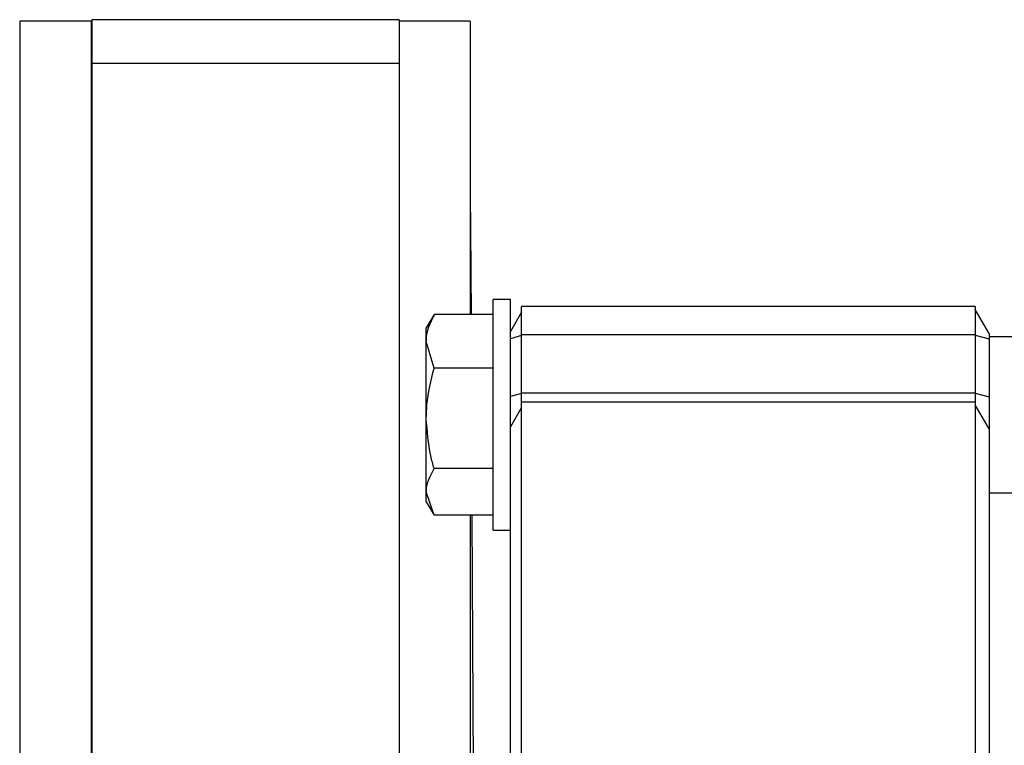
# Model space of a CAD drawing. Header units: inches. Extents: x 170 to 284, y 215 to 248.
# Tile 731 of 1056: x 231.0185 to 231.0781, y 225.4483 to 225.4922. Entities that reach past the tile are written whole.
import ezdxf

# ---------------------------------------------------------------- set-up
doc = ezdxf.new("R2010")
doc.units = ezdxf.units.IN
doc.header["$LTSCALE"] = 0.25
doc.header["$MEASUREMENT"] = 0
doc.layers.add('RH FRONT OF HOOD', color=7, linetype='Continuous')

msp = doc.modelspace()

# ---------------------------------------------------------------- linework, layer by layer
at = {"layer": 'RH FRONT OF HOOD'}
for p, q in [((231.0414476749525, 225.4922239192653), (231.0228287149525, 225.4922239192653)), ((231.0228287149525, 225.4922239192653), (231.0228287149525, 225.4895725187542)), ((231.0414476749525, 225.4922239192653), (231.0414476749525, 225.4895725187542)), ((231.0227949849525, 225.4921426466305), (231.0184606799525, 225.4921426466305)), ((231.0184606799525, 225.4921426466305), (231.0184606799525, 225.4387253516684)), ((231.0228287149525, 225.4921405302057), (231.0227949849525, 225.4921426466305)), ((231.0227949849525, 225.4921426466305), (231.0227949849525, 225.4345091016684)), ((231.0457482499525, 225.4921426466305), (231.0414476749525, 225.4921426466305)), ((231.0457482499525, 225.4921426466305), (231.0457482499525, 225.4743745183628)), ((231.0414476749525, 225.4895725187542), (231.0228287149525, 225.4895725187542)), ((231.0228287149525, 225.4895725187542), (231.0228287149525, 225.4338873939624)), ((231.0414476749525, 225.4895725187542), (231.0414476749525, 225.4338873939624)), ((231.0457728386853, 225.4805456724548), (231.0457773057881, 225.4795301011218)), ((231.0457773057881, 225.4795301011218), (231.0458003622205, 225.4743745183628)), ((231.0481869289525, 225.4752858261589), (231.0471412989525, 225.4752858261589)), ((231.0471412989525, 225.4680178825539), (231.0471412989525, 225.4752858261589)), ((231.0481869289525, 225.4733526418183), (231.0481869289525, 225.4752858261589)), ((231.0435666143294, 225.4743847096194), (231.0430936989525, 225.4735655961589)), ((231.0435636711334, 225.4743745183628), (231.0435208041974, 225.4742459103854)), ((231.0471412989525, 225.4743745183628), (231.0435636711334, 225.4743745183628)), ((231.0488615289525, 225.4745210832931), (231.0481869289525, 225.4733526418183)), ((231.0763514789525, 225.4748583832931), (231.0488615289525, 225.4748583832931)), ((231.0488615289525, 225.4731511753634), (231.0488615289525, 225.4748583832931)), ((231.0763514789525, 225.4748583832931), (231.0763514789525, 225.4731511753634)), ((231.0771947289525, 225.4732291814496), (231.0763514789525, 225.474689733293)), ((231.0430936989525, 225.4727491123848), (231.0430936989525, 225.4735655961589)), ((231.0481869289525, 225.4729156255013), (231.0481869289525, 225.4733526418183)), ((231.0763514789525, 225.4731511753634), (231.0488615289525, 225.4731511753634)), ((231.0488615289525, 225.4696450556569), (231.0488615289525, 225.4731511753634)), ((231.0763514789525, 225.4731511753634), (231.0763514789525, 225.4696450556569)), ((231.0763514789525, 225.4731247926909), (231.0771947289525, 225.4728963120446)), ((231.0771947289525, 225.4732291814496), (231.0771947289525, 225.4728963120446)), ((231.0435636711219, 225.471123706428), (231.0430936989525, 225.4727491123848)), ((231.0430936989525, 225.4680883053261), (231.0430936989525, 225.4727491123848)), ((231.0488615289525, 225.4730984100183), (231.0481869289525, 225.4729156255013)), ((231.0481869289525, 225.4702539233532), (231.0481869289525, 225.4729156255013)), ((231.0797919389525, 225.4730259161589), (231.0771947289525, 225.4730259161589)), ((231.0771947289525, 225.4728963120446), (231.0771947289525, 225.469390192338)), ((231.0471412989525, 225.471123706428), (231.0435636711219, 225.471123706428)), ((231.0481869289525, 225.4689891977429), (231.0481869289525, 225.4702539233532)), ((231.0488615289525, 225.4695922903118), (231.0481869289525, 225.4694095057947)), ((231.0488615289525, 225.4696450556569), (231.0763514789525, 225.4696450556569)), ((231.0488615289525, 225.4690823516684), (231.0488615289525, 225.4696450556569)), ((231.0763514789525, 225.4696450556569), (231.0763514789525, 225.4690823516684)), ((231.0763514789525, 225.4696186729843), (231.0771947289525, 225.469390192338)), ((231.0481869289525, 225.4675766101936), (231.0481869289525, 225.4689891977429)), ((231.0763514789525, 225.4690823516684), (231.0488615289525, 225.4690823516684)), ((231.0488615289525, 225.3875500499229), (231.0488615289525, 225.4690823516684)), ((231.0763514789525, 225.4690823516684), (231.0763514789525, 225.3875500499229)), ((231.0771947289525, 225.469390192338), (231.0771947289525, 225.4674531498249)), ((231.0488615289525, 225.4687450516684), (231.0481869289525, 225.4675766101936)), ((231.0771947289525, 225.4674531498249), (231.0763514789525, 225.4689137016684)), ((231.0430936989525, 225.4636429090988), (231.0430936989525, 225.4680883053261)), ((231.0471412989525, 225.4613216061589), (231.0471412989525, 225.4680178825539)), ((231.0481869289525, 225.3879854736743), (231.0481869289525, 225.4675766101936)), ((231.0771947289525, 225.4674531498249), (231.0771947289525, 225.3880211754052)), ((231.0471412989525, 225.4650529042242), (231.0435636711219, 225.4650529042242)), ((231.0435636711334, 225.462232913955), (231.0430936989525, 225.4636429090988)), ((231.0430936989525, 225.4630418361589), (231.0430936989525, 225.4636429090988)), ((231.0771947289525, 225.4635815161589), (231.0797919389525, 225.4635815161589)), ((231.0430936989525, 225.4630418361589), (231.0435666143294, 225.4622227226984)), ((231.0471412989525, 225.462232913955), (231.0435636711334, 225.462232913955)), ((231.0457482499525, 225.462232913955), (231.0457482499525, 225.4163792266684)), ((231.0458546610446, 225.462232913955), (231.0460177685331, 225.4257609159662)), ((231.0471412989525, 225.4613216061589), (231.0481869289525, 225.4613216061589))]:
    msp.add_line(p, q, dxfattribs=at)
at = {"layer": 'RH FRONT OF HOOD', "flags": 128}
for points in [[(231.0457728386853, 225.4805456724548), (231.045757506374, 225.4805575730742), (231.0457482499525, 225.4805606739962)], [(231.0457773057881, 225.4795301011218), (231.0457599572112, 225.4795705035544), (231.0457482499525, 225.4795822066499)]]:
    msp.add_lwpolyline(points, dxfattribs=at)
at = {"layer": 'RH FRONT OF HOOD'}
for points, knots in [([(231.0430936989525, 225.4727491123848), (231.043094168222, 225.4727876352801), (231.0431008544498, 225.4733365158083), (231.0433406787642, 225.4738743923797), (231.0435636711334, 225.4743745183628)], [0, 0, 0, 0, 0.07018448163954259, 1, 1, 1, 1]), ([(231.0430936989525, 225.4680883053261), (231.0431006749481, 225.4683643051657), (231.043126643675, 225.4693917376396), (231.0433790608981, 225.4703920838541), (231.0435636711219, 225.471123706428)], [0, 0, 0, 0, 0.2686306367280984, 1, 1, 1, 1]), ([(231.0435636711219, 225.4650529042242), (231.0434927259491, 225.4653077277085), (231.0432172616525, 225.4662971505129), (231.0431463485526, 225.4673251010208), (231.0430936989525, 225.4680883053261)], [0, 0, 0, 0, 0.2575476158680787, 1, 1, 1, 1]), ([(231.0430936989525, 225.4636429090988), (231.0430941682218, 225.4636763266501), (231.0431008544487, 225.4641524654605), (231.0433406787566, 225.4646190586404), (231.0435636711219, 225.4650529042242)], [0, 0, 0, 0, 0.07018447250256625, 1, 1, 1, 1])]:
    msp.add_open_spline(points, degree=3, knots=knots, dxfattribs=at)

doc.saveas('drawing.dxf')
